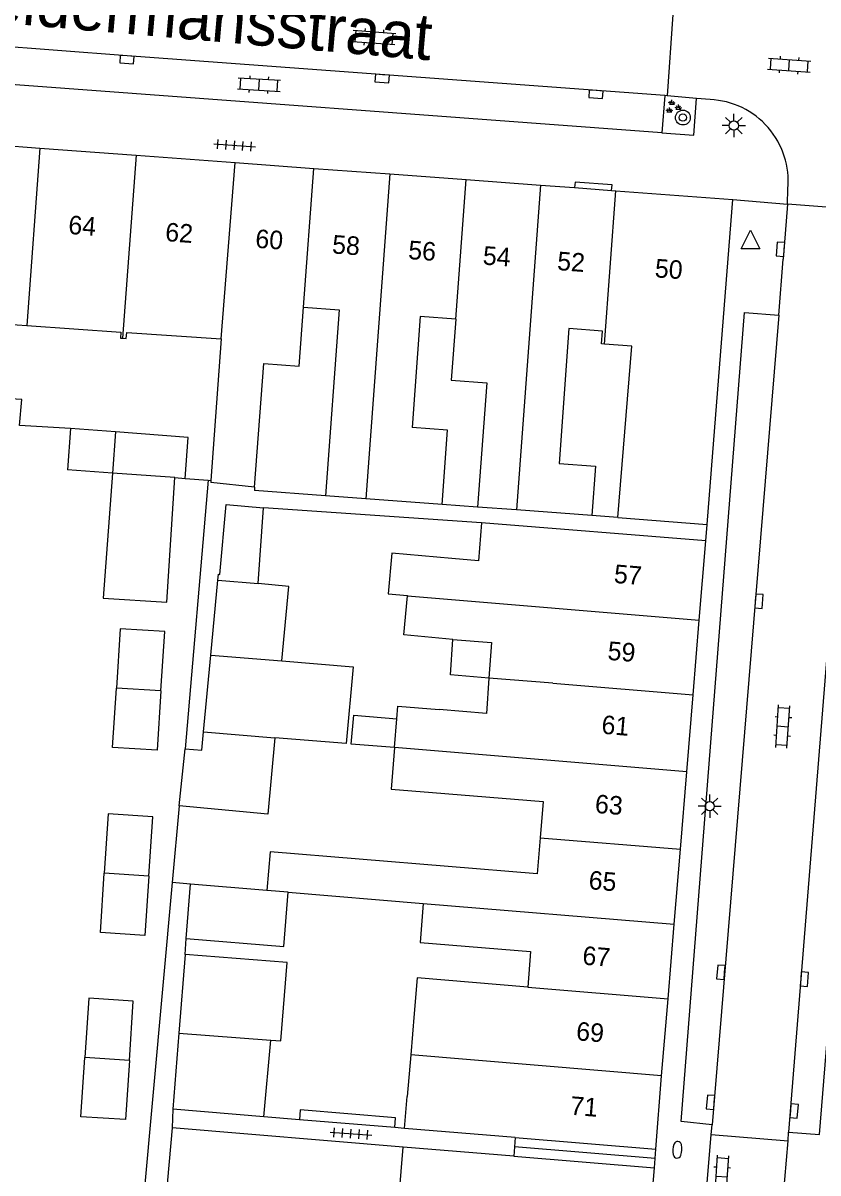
# Model space of a CAD drawing. Extents: x 131000 to 133014, y 396499 to 399001.
# Drawn here: x 132887.8 to 132930.6, y 397211.2 to 397273.2 of the extents above; entities that cross this region are included whole.
import ezdxf

# ---------------------------------------------------------------- set-up
doc = ezdxf.new("R2010")
doc.units = 0
for name, color, linetype in [('gg-afsc-erfafscheiding', 7, 'Continuous'), ('gg-afsc-muur', 7, 'Continuous'), ('gg-anno-huisnummerreeks BGT', 7, 'Continuous'), ('gg-anno-openbare ruimte label', 7, 'Continuous'), ('gg-bbg-bijgebouw', 7, 'Continuous'), ('gg-bbg-gedigitaliseerde bebouwing', 7, 'Continuous'), ('gg-bbg-gedigitaliseerde bebouwing onder overbouw', 7, 'Continuous'), ('gg-bbg-gedigitaliseerde bijgebouw', 7, 'Continuous'), ('gg-bbg-gedigitaliseerde overbouw', 7, 'Continuous'), ('gg-bbg-hoofdgebouw', 7, 'Continuous'), ('gg-bbg-luifel en loopbrug', 7, 'Continuous'), ('gg-bbg-pand overbouw', 7, 'Continuous'), ('gg-bbg-tussenscheiding', 7, 'Continuous'), ('gg-bbg-tussenscheiding niveau 01', 7, 'Continuous'), ('gg-knt-verharding', 7, 'Continuous'), ('gg-knt-verharding nz', 7, 'Continuous'), ('gt-grn-weggrens', 7, 'Continuous'), ('gt-symb-boom', 7, 'Continuous'), ('gt-symb-brandkraan', 7, 'Continuous'), ('gt-symb-groenvak', 7, 'Continuous'), ('gt-symb-klinker verharding', 7, 'Continuous'), ('gt-symb-kolk', 7, 'Continuous'), ('gt-symb-lichtmast', 7, 'Continuous'), ('gt-symb-tegel verharding', 7, 'Continuous'), ('gt-symb-waterafsluiter', 7, 'Continuous')]:
    doc.layers.add(name, color=color, linetype=linetype)

# ---------------------------------------------------------------- blocks, each defined once
blk = doc.blocks.new('gt0-KOLK')
at = {"layer": 'gt-symb-kolk'}
blk.add_lwpolyline([(0, 0), (0.375, 0), (0.375, 0.4), (-0.375, 0.4), (-0.375, 0), (0, 0)], dxfattribs=at)
blk = doc.blocks.new('gt0-KL1')
at = {"layer": 'gt-symb-klinker verharding'}
for p, q in [((-1.15, 0.3), (1.15, 0.3)), ((-1, -0.3), (-1, 0.3)), ((-0.5, 0.3), (-0.5, 0.45)), ((0, -0.3), (0, 0.3)), ((0.5, 0.3), (0.5, 0.45)), ((1, -0.3), (1, 0.3)), ((-1.15, -0.3), (1.15, -0.3)), ((-0.5, -0.45), (-0.5, -0.3)), ((0.5, -0.45), (0.5, -0.3))]:
    blk.add_line(p, q, dxfattribs=at)
blk = doc.blocks.new('gt0-TEG1')
at = {"layer": 'gt-symb-tegel verharding'}
for p, q in [((-1.125, 0), (1.125, 0)), ((-0.9, -0.25), (-0.9, 0.25)), ((-0.45, -0.25), (-0.45, 0.25)), ((0, -0.25), (0, 0.25)), ((0.45, -0.25), (0.45, 0.25)), ((0.9, -0.25), (0.9, 0.25))]:
    blk.add_line(p, q, dxfattribs=at)
blk = doc.blocks.new('gt0-LMAST')
at = {"layer": 'gt-symb-lichtmast'}
for p, q in [((-0.005, 0.246), (-0.005, 0.621)), ((-0.182, 0.173), (-0.447, 0.438)), ((0.172, 0.173), (0.437, 0.438)), ((-0.255, -0.004), (-0.63, -0.004)), ((-0.182, -0.181), (-0.447, -0.446)), ((-0.005, -0.254), (-0.005, -0.629)), ((0.437, -0.446), (0.172, -0.181)), ((0.245, -0.004), (0.62, -0.004))]:
    blk.add_line(p, q, dxfattribs=at)
blk.add_circle((-0.005, -0.004), 0.25, dxfattribs=at)
blk = doc.blocks.new('gt0-BOOM')
at = {"layer": 'gt-symb-boom'}
for radius in [0.4, 0.2]:
    blk.add_circle((0, 0), radius, dxfattribs=at)
blk = doc.blocks.new('gt0-GRVAK')
at = {"layer": 'gt-symb-groenvak'}
for p, q in [((-0.11, 0.189), (-0.228, 0.24)), ((-0.182, 0.153), (0.088, 0.153)), ((-0.091, 0.211), (-0.156, 0.322)), ((-0.047, 0.214), (-0.047, 0.393)), ((-0.004, 0.211), (0.061, 0.322)), ((0.015, 0.189), (0.133, 0.24)), ((0.262, -0.052), (0.197, 0.059)), ((0.305, -0.049), (0.305, 0.13)), ((0.349, -0.052), (0.414, 0.059)), ((-0.245, -0.228), (-0.363, -0.177)), ((-0.318, -0.264), (-0.047, -0.264)), ((-0.226, -0.206), (-0.291, -0.095)), ((-0.183, -0.203), (-0.183, -0.024)), ((-0.139, -0.206), (-0.074, -0.095)), ((-0.12, -0.228), (-0.002, -0.177)), ((0.243, -0.074), (0.125, -0.023)), ((0.17, -0.11), (0.441, -0.11)), ((0.368, -0.074), (0.486, -0.023))]:
    blk.add_line(p, q, dxfattribs=at)
blk = doc.blocks.new('gt0-WAFSL')
at = {"layer": 'gt-symb-waterafsluiter'}
for p, q in [((-0.5, -0.333), (0, 0.667)), ((0, 0.667), (0.5, -0.333)), ((0.5, -0.333), (-0.5, -0.333))]:
    blk.add_line(p, q, dxfattribs=at)
blk = doc.blocks.new('gt0-BR')
at = {"layer": 'gt-symb-brandkraan'}
for centre, radius, start, end in [((-0.244, 0), 0.206, 107.56694, 252.43307), ((0.599, -2.664), 3, 106.89205, 107.56694), ((0, -0.691), 0.938, 73.10799, 106.89205), ((-0.599, -2.664), 3, 72.43309, 73.10799), ((0.244, 0), 0.206, 287.56695, 72.43309), ((0.599, 2.664), 3, 252.43307, 253.10797), ((0, 0.691), 0.938, 253.10797, 286.89206), ((-0.599, 2.664), 3, 286.89206, 287.56695)]:
    blk.add_arc(centre, radius, start, end, dxfattribs=at)

msp = doc.modelspace()

# ---------------------------------------------------------------- linework, layer by layer
at = {"layer": 'gg-afsc-erfafscheiding'}
for p, q in [((132896.534, 397248.66), (132897.777, 397248.564)), ((132897.777, 397248.564), (132897.917, 397248.553)), ((132900.273, 397248.184), (132900.259, 397248.002)), ((132904.083, 397247.72), (132900.259, 397248.002)), ((132912.5, 397246.271), (132900.746, 397247.068)), ((132912.29, 397247.115), (132910.372, 397247.256)), ((132919.855, 397246.557), (132918.45, 397246.661)), ((132896.808, 397226.767), (132895.827, 397226.857)), ((132896.522, 397222.981), (132896.577, 397223.851)), ((132902.688, 397214.069), (132900.776, 397214.227)), ((132895.823, 397213.629), (132895.319, 397208.045)), ((132908.277, 397212.598), (132895.823, 397213.629)), ((132908.358, 397213.599), (132907.829, 397213.643))]:
    msp.add_line(p, q, dxfattribs=at)
msp.add_lwpolyline([(132890.356, 397251.357), (132887.596, 397251.505), (132887.734, 397252.911), (132881.811, 397253.262)], dxfattribs=at)
at = {"layer": 'gg-afsc-muur'}
for p, q in [((132897.777, 397248.564), (132896.527, 397234.081)), ((132896.204, 397230.992), (132895.827, 397226.857)), ((132895.827, 397226.857), (132893.331, 397199.455))]:
    msp.add_line(p, q, dxfattribs=at)
at = {"layer": 'gg-bbg-bijgebouw'}
for p, q in [((132890.356, 397251.357), (132890.182, 397249.124)), ((132892.777, 397251.169), (132890.356, 397251.357)), ((132897.915, 397239.131), (132898.296, 397243.167)), ((132897.524, 397234.991), (132897.915, 397239.131)), ((132896.204, 397230.992), (132896.527, 397234.081)), ((132896.522, 397222.981), (132896.185, 397218.732)), ((132896.185, 397218.732), (132895.86, 397214.634))]:
    msp.add_line(p, q, dxfattribs=at)
for points in [[(132896.534, 397248.66), (132896.694, 397250.865), (132892.777, 397251.169)], [(132898.296, 397243.167), (132898.326, 397243.488), (132898.399, 397243.482), (132898.732, 397247.254)], [(132896.527, 397234.081), (132897.43, 397233.996), (132897.524, 397234.991)]]:
    msp.add_lwpolyline(points, dxfattribs=at)
at = {"layer": 'gg-bbg-gedigitaliseerde bebouwing'}
for p, q in [((132917.213, 397256.739), (132916.677, 397249.471)), ((132920.605, 397255.795), (132919.134, 397255.903)), ((132919.855, 397246.557), (132920.605, 397255.795)), ((132906.272, 397247.558), (132904.083, 397247.72)), ((132910.372, 397247.256), (132906.272, 397247.558)), ((132914.385, 397246.96), (132912.29, 397247.115)), ((132918.45, 397246.661), (132914.385, 397246.96)), ((132912.5, 397246.271), (132912.33, 397244.213)), ((132912.33, 397244.213), (132910.897, 397244.334)), ((132912.903, 397237.892), (132912.761, 397235.98)), ((132912.761, 397235.98), (132910.224, 397236.19)), ((132907.814, 397234.139), (132907.943, 397235.696)), ((132902.077, 397226.336), (132909.361, 397225.731)), ((132908.872, 397219.8), (132908.687, 397217.562)), ((132908.687, 397217.562), (132908.501, 397215.323)), ((132908.358, 397213.599), (132908.501, 397215.323)), ((132914.321, 397213.106), (132908.358, 397213.599)), ((132914.238, 397212.105), (132908.277, 397212.598))]:
    msp.add_line(p, q, dxfattribs=at)
for points in [[(132900.273, 397248.184), (132900.765, 397254.848), (132902.676, 397254.707), (132902.912, 397257.898)], [(132902.912, 397257.898), (132904.824, 397257.757), (132904.083, 397247.72)], [(132911.112, 397257.247), (132909.197, 397257.388), (132908.755, 397251.397)], [(132911.112, 397257.247), (132910.868, 397253.956), (132912.786, 397253.814), (132912.29, 397247.115)], [(132919.134, 397255.903), (132918.964, 397255.916), (132919.015, 397256.606), (132917.213, 397256.739)], [(132910.372, 397247.256), (132910.668, 397251.255), (132908.755, 397251.397)], [(132916.677, 397249.471), (132918.647, 397249.326), (132918.45, 397246.661)], [(132910.897, 397244.334), (132907.669, 397244.633), (132907.466, 397242.44), (132908.513, 397242.343), (132908.511, 397242.322)], [(132910.963, 397239.977), (132908.316, 397240.218), (132908.511, 397242.322)], [(132910.963, 397239.977), (132913.046, 397239.805), (132912.903, 397237.892)], [(132907.943, 397235.696), (132907.999, 397236.374), (132910.224, 397236.19)], [(132907.814, 397234.139), (132907.629, 397231.904), (132909.854, 397231.72)], [(132909.854, 397231.72), (132915.815, 397231.227), (132915.654, 397229.28)], [(132915.654, 397229.28), (132915.493, 397227.334), (132901.108, 397228.522), (132900.935, 397226.43)], [(132909.361, 397225.731), (132909.187, 397223.635), (132915.149, 397223.141), (132914.99, 397221.224)], [(132914.99, 397221.224), (132909.031, 397221.717), (132908.872, 397219.8)], [(132907.815, 397207.003), (132903.167, 397207.388), (132903.413, 397210.355), (132908.06, 397209.971), (132908.277, 397212.598)]]:
    msp.add_lwpolyline(points, dxfattribs=at)
at = {"layer": 'gg-bbg-gedigitaliseerde bebouwing onder overbouw'}
for p, q in [((132914.321, 397213.106), (132921.9, 397212.478)), ((132914.238, 397212.105), (132921.817, 397211.477))]:
    msp.add_line(p, q, dxfattribs=at)
at = {"layer": 'gg-bbg-gedigitaliseerde bijgebouw'}
for p, q in [((132892.611, 397248.947), (132890.182, 397249.124)), ((132895.979, 397248.701), (132896.534, 397248.66)), ((132898.732, 397247.254), (132900.746, 397247.068)), ((132900.469, 397242.987), (132900.746, 397247.068)), ((132896.577, 397223.851), (132896.808, 397226.767)), ((132900.935, 397226.43), (132896.808, 397226.767)), ((132902.025, 397222.544), (132896.522, 397222.981)), ((132900.776, 397214.227), (132901.153, 397218.364)), ((132900.776, 397214.227), (132895.86, 397214.634))]:
    msp.add_line(p, q, dxfattribs=at)
for points in [[(132892.611, 397248.947), (132892.107, 397242.196), (132895.538, 397241.986), (132895.979, 397248.701)], [(132901.742, 397238.814), (132902.114, 397242.835), (132900.469, 397242.987)], [(132895.224, 397237.197), (132895.434, 397240.395), (132893.028, 397240.552), (132892.82, 397237.352)], [(132901.742, 397238.814), (132905.589, 397238.495), (132905.206, 397234.354), (132901.359, 397234.673)], [(132895.224, 397237.197), (132895.014, 397234), (132892.612, 397234.153), (132892.82, 397237.352)], [(132901.359, 397234.673), (132900.977, 397230.55), (132896.204, 397230.992)], [(132894.574, 397227.212), (132894.784, 397230.41), (132892.379, 397230.567), (132892.17, 397227.366)], [(132894.574, 397227.212), (132894.364, 397224.014), (132891.962, 397224.167), (132892.17, 397227.366)], [(132896.577, 397223.851), (132901.838, 397223.42), (132902.077, 397226.336)], [(132901.153, 397218.364), (132901.676, 397218.325), (132902.025, 397222.544)], [(132893.524, 397217.273), (132893.735, 397220.471), (132891.329, 397220.628), (132891.121, 397217.428)], [(132893.524, 397217.273), (132893.315, 397214.076), (132890.913, 397214.229), (132891.121, 397217.428)]]:
    msp.add_lwpolyline(points, dxfattribs=at)
at = {"layer": 'gg-bbg-gedigitaliseerde overbouw'}
for p, q in [((132914.321, 397213.106), (132914.279, 397212.605)), ((132914.279, 397212.605), (132914.238, 397212.105))]:
    msp.add_line(p, q, dxfattribs=at)
at = {"layer": 'gg-bbg-hoofdgebouw'}
for p, q in [((132883.519, 397266.856), (132888.705, 397266.472)), ((132888.705, 397266.472), (132893.891, 397266.088)), ((132893.891, 397266.088), (132899.215, 397265.694)), ((132899.215, 397265.694), (132903.464, 397265.38)), ((132903.464, 397265.38), (132907.565, 397265.077)), ((132907.565, 397265.077), (132911.668, 397264.773)), ((132911.668, 397264.773), (132915.678, 397264.476)), ((132915.678, 397264.476), (132917.519, 397264.34)), ((132917.519, 397264.34), (132919.514, 397264.192)), ((132919.514, 397264.192), (132919.747, 397264.175)), ((132919.747, 397264.175), (132926.036, 397263.71)), ((132925.13, 397252.11), (132926.036, 397263.71)), ((132882.736, 397257.263), (132887.991, 397256.903)), ((132898.477, 397256.184), (132897.917, 397248.553)), ((132924.661, 397246.167), (132925.13, 397252.11)), ((132897.917, 397248.553), (132897.908, 397248.433)), ((132900.273, 397248.184), (132897.908, 397248.433)), ((132919.855, 397246.557), (132924.661, 397246.167)), ((132924.59, 397245.29), (132912.5, 397246.271)), ((132924.238, 397241.019), (132924.59, 397245.29)), ((132923.905, 397236.983), (132924.238, 397241.019)), ((132923.562, 397232.835), (132923.905, 397236.983)), ((132923.217, 397228.655), (132923.562, 397232.835)), ((132922.884, 397224.612), (132923.217, 397228.655)), ((132922.552, 397220.597), (132922.884, 397224.612)), ((132922.209, 397216.442), (132922.552, 397220.597)), ((132921.9, 397212.478), (132922.209, 397216.442)), ((132921.354, 397205.883), (132921.817, 397211.477))]:
    msp.add_line(p, q, dxfattribs=at)
for points in [[(132887.991, 397256.903), (132893.06, 397256.555), (132893.05, 397256.229), (132893.154, 397256.218)], [(132893.154, 397256.218), (132893.352, 397256.197), (132893.389, 397256.53), (132898.477, 397256.184)]]:
    msp.add_lwpolyline(points, dxfattribs=at)
at = {"layer": 'gg-bbg-luifel en loopbrug'}
msp.add_line((132907.829, 397213.643), (132902.688, 397214.069), dxfattribs=at)
for points in [[(132912.903, 397237.892), (132910.82, 397238.064), (132910.963, 397239.977)], [(132907.814, 397234.139), (132905.483, 397234.332), (132905.611, 397235.889), (132907.943, 397235.696)], [(132907.829, 397213.643), (132907.873, 397214.181), (132902.733, 397214.607), (132902.688, 397214.069)]]:
    msp.add_lwpolyline(points, dxfattribs=at)
at = {"layer": 'gg-bbg-pand overbouw'}
for p, q in [((132921.859, 397211.978), (132921.9, 397212.478)), ((132921.817, 397211.477), (132921.859, 397211.978))]:
    msp.add_line(p, q, dxfattribs=at)
at = {"layer": 'gg-bbg-tussenscheiding'}
for p, q in [((132888.705, 397266.472), (132887.991, 397256.903)), ((132893.891, 397266.088), (132893.154, 397256.218)), ((132898.477, 397256.184), (132899.215, 397265.694)), ((132902.912, 397257.898), (132903.464, 397265.38)), ((132907.565, 397265.077), (132906.272, 397247.558)), ((132911.112, 397257.247), (132911.668, 397264.773)), ((132915.678, 397264.476), (132914.385, 397246.96)), ((132919.134, 397255.903), (132919.747, 397264.175)), ((132892.777, 397251.169), (132892.611, 397248.947)), ((132895.979, 397248.701), (132892.611, 397248.947)), ((132898.296, 397243.167), (132900.469, 397242.987)), ((132908.511, 397242.322), (132924.238, 397241.019)), ((132897.915, 397239.131), (132901.742, 397238.814)), ((132916.341, 397237.608), (132912.903, 397237.892)), ((132895.224, 397237.197), (132892.82, 397237.352)), ((132916.341, 397237.608), (132923.905, 397236.983)), ((132897.524, 397234.991), (132901.359, 397234.673)), ((132923.562, 397232.835), (132907.814, 397234.139)), ((132915.654, 397229.28), (132923.217, 397228.655)), ((132894.574, 397227.212), (132892.17, 397227.366)), ((132902.077, 397226.336), (132900.935, 397226.43)), ((132909.361, 397225.731), (132922.884, 397224.612)), ((132914.99, 397221.224), (132922.552, 397220.597)), ((132896.185, 397218.732), (132901.153, 397218.364)), ((132893.524, 397217.273), (132891.121, 397217.428)), ((132922.209, 397216.442), (132908.687, 397217.562))]:
    msp.add_line(p, q, dxfattribs=at)
at = {"layer": 'gg-bbg-tussenscheiding niveau 01'}
msp.add_line((132921.859, 397211.978), (132914.279, 397212.605), dxfattribs=at)
at = {"layer": 'gg-knt-verharding'}
for p, q in [((132922.802, 397273.677), (132922.506, 397269.295)), ((132922.227, 397267.296), (132881.917, 397270.294)), ((132922.382, 397269.309), (132922.227, 397267.296)), ((132922.506, 397269.295), (132922.382, 397269.309)), ((132924.094, 397269.149), (132922.506, 397269.295)), ((132924.821, 397269.09), (132924.094, 397269.149)), ((132928.986, 397263.445), (132929.01, 397264.279)), ((132928.986, 397263.445), (132928.755, 397260.487)), ((132933.047, 397263.146), (132928.986, 397263.445)), ((132928.526, 397257.463), (132928.755, 397260.487)), ((132924.872, 397213.271), (132924.925, 397213.793)), ((132924.442, 397207.928), (132924.872, 397213.271)), ((132924.872, 397213.271), (132929.023, 397212.938)), ((132928.577, 397207.539), (132929.023, 397212.938)), ((132929.023, 397212.938), (132929.039, 397213.399))]:
    msp.add_line(p, q, dxfattribs=at)
for points in [[(132922.227, 397267.296), (132923.947, 397267.167), (132924.094, 397269.149)], [(132919.514, 397264.192), (132919.536, 397264.492), (132917.541, 397264.639), (132917.519, 397264.34)], [(132929.039, 397213.399), (132930.712, 397213.266), (132934.705, 397262.369), (132932.982, 397262.468)], [(132924.925, 397213.793), (132923.265, 397213.973), (132926.665, 397257.603), (132928.526, 397257.463)]]:
    msp.add_lwpolyline(points, dxfattribs=at)
msp.add_arc((132924.627, 397264.692), 4.403, 354.62212, 87.4709, dxfattribs=at)
at = {"layer": 'gg-knt-verharding nz'}
for p, q in [((132932.982, 397262.468), (132929.039, 397213.399)), ((132928.526, 397257.463), (132924.925, 397213.793))]:
    msp.add_line(p, q, dxfattribs=at)
msp.add_lwpolyline([(132922.382, 397269.309), (132893.405, 397271.449), (132882.124, 397272.311)], dxfattribs=at)
at = {"layer": 'gt-grn-weggrens'}
for p, q in [((132926.036, 397263.71), (132928.986, 397263.445)), ((132924.59, 397245.29), (132924.661, 397246.167)), ((132895.86, 397214.634), (132895.823, 397213.629))]:
    msp.add_line(p, q, dxfattribs=at)

# ---------------------------------------------------------------- block references
at = {"layer": 'gt-symb-boom'}
msp.add_blockref('gt0-BOOM', (132923.354, 397268.12), dxfattribs=at)
at = {"layer": 'gt-symb-brandkraan', "rotation": 86.10210376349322}
msp.add_blockref('gt0-BR', (132923.057, 397212.45), dxfattribs=at)
at = {"layer": 'gt-symb-groenvak'}
msp.add_blockref('gt0-GRVAK', (132922.807, 397268.689), dxfattribs=at)
at = {"layer": 'gt-symb-klinker verharding'}
for p, rotation in [((132906.711, 397272.441), -4.2448620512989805), ((132929.085, 397270.952), -4.073364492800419), ((132900.51, 397269.897), -3.2116257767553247), ((132928.734, 397235.271), 86.10210376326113), ((132925.443, 397210.991), 86.10210376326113)]:
    msp.add_blockref('gt0-KL1', p, dxfattribs=dict(at, rotation=rotation))
at = {"layer": 'gt-symb-kolk'}
for p, rotation in [((132893.405, 397271.449), 175.75513794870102), ((132907.159, 397270.427), 175.75513794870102), ((132918.682, 397269.574), 175.8694613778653), ((132928.812, 397261), 85.92663550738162), ((132927.255, 397242.05), -94.71807099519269), ((132925.602, 397222.007), 85.28192900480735), ((132929.703, 397221.667), -94.44264715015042), ((132925.046, 397214.997), 85.17923392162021), ((132929.15, 397214.557), -94.41628344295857)]:
    msp.add_blockref('gt0-KOLK', p, dxfattribs=dict(at, rotation=rotation))
at = {"layer": 'gt-symb-lichtmast'}
for p in [(132926.102, 397267.692), (132924.802, 397230.982)]:
    msp.add_blockref('gt0-LMAST', p, dxfattribs=at)
at = {"layer": 'gt-symb-tegel verharding'}
for p, rotation in [((132899.19, 397266.622), -4.244862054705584), ((132905.46, 397213.321), -4.244862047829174)]:
    msp.add_blockref('gt0-TEG1', p, dxfattribs=dict(at, rotation=rotation))
at = {"layer": 'gt-symb-waterafsluiter'}
msp.add_blockref('gt0-WAFSL', (132926.997, 397261.382), dxfattribs=at)

# ---------------------------------------------------------------- texts
at = {"layer": 'gg-anno-huisnummerreeks BGT'}
for s, rotation, p in [('64', 355.8, (132890.208, 397261.848)), ('62', 355.8, (132895.431, 397261.461)), ('60', 355.8, (132900.286, 397261.102)), ('58', 355.8, (132904.425, 397260.796)), ('56', 355.8, (132908.527, 397260.493)), ('54', 355.8, (132912.547, 397260.195)), ('52', 355.8, (132916.554, 397259.898)), ('50', 355.8, (132921.818, 397259.509)), ('57', 355.3, (132919.611, 397243.027)), ('59', 355.3, (132919.269, 397238.878)), ('61', 355.3, (132918.939, 397234.894)), ('63', 355.3, (132918.587, 397230.622)), ('65', 355.3, (132918.248, 397226.51)), ('67', 355.3, (132917.912, 397222.442)), ('69', 355.3, (132917.575, 397218.36)), ('71', 355.5, (132917.253, 397214.342))]:
    msp.add_text(s, height=1, rotation=rotation, dxfattribs=at).set_placement(p)
at = {"layer": 'gg-anno-openbare ruimte label'}
msp.add_text('Keldermansstraat', height=2.5, rotation=355, dxfattribs=at).set_placement((132883.622, 397273.49))

doc.saveas('drawing.dxf')
